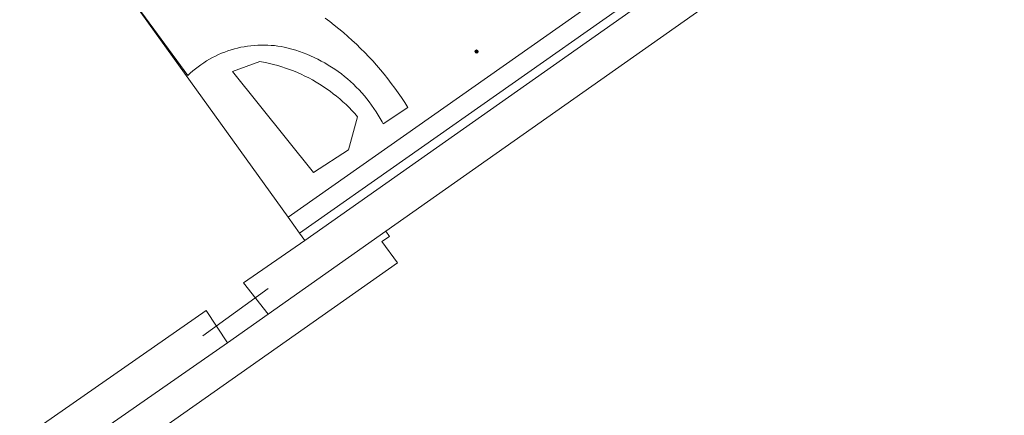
# Model space of a CAD drawing. Header units: metres. Extents: x 138165 to 154469, y 480134 to 494189.
# Tile 1000 of 1056: x 151196 to 151344, y 483782 to 483841. Entities that reach past the tile are written whole.
import ezdxf

# ---------------------------------------------------------------- set-up
doc = ezdxf.new("R2010")
doc.units = ezdxf.units.M
doc.header["$LTSCALE"] = 0.001
doc.header["$MEASUREMENT"] = 0
for name, color, linetype, lineweight in [('TOP-L-duiker', 7, 'Continuous', 0), ('TOP-L-topo objecten punt', 7, 'Continuous', 0), ('TOP-L-topo objecten vlak', 7, 'Continuous', 0)]:
    doc.layers.add(name, color=color, linetype=linetype, lineweight=lineweight)

# ---------------------------------------------------------------- blocks, each defined once
blk = doc.blocks.new('24')
at = {"layer": 'TOP-L-topo objecten punt', "color": 7, "linetype": 'Continuous', "lineweight": 0}
for radius in [0.025, 0.0182, 0.0115, 0.005]:
    blk.add_circle((0, 0), radius, dxfattribs=at)

msp = doc.modelspace()

# ---------------------------------------------------------------- linework, layer by layer
at = {"layer": 'TOP-L-duiker', "flags": 128}
msp.add_lwpolyline([(151223.15, 483793.61), (151233.01, 483800.77)], dxfattribs=at)
at = {"layer": 'TOP-L-topo objecten vlak', "flags": 128}
for points in [[(151237.74, 483809.1), (151285.85, 483842.96), (151387.46, 483914.53), (151477, 483977.55), (151477.27, 483977.66), (151477.23, 483977.71), (151475.48, 483980.17), (151475.47, 483980.19), (151476.11, 483980.64), (151475.96, 483980.86), (151478.38, 483982.61), (151478.11, 483983.04), (151480.19, 483984.51), (151480.85, 483984.97), (151480.6, 483985.34), (151515.43, 484009.87)], [(151476.24, 483968.41), (151475.05, 483970.12), (151472.89, 483973.24), (151238.52, 483808.02)], [(151250.76, 483809.41), (151476.24, 483968.41)], [(151386.38, 483917.45), (151283.47, 483844.97), (151236, 483811.53)], [(151236, 483811.53), (151192.74, 483871.78), (151119.59, 483819.78), (151118.23, 483818.75), (151118.2, 483818.79)], [(151250.34, 483825.61), (151250.19, 483825.9), (151249.9, 483826.42), (151249.6, 483826.94), (151249.28, 483827.45), (151248.95, 483827.95), (151248.6, 483828.44), (151248.25, 483828.92), (151247.88, 483829.39), (151247.5, 483829.85), (151247.1, 483830.31), (151246.7, 483830.75), (151246.28, 483831.18), (151245.85, 483831.59), (151245.41, 483832), (151244.96, 483832.4), (151244.5, 483832.78), (151244.03, 483833.15), (151243.55, 483833.51), (151243.06, 483833.85), (151242.56, 483834.18), (151242.05, 483834.5), (151241.54, 483834.81), (151241.01, 483835.1), (151240.48, 483835.37), (151239.94, 483835.64), (151239.39, 483835.88), (151238.84, 483836.12), (151238.29, 483836.34), (151237.72, 483836.54), (151237.15, 483836.73), (151236.58, 483836.9), (151236, 483837.06), (151235.42, 483837.2), (151234.97, 483837.28), (151234.46, 483837.36), (151233.96, 483837.43), (151233.45, 483837.47), (151232.94, 483837.5), (151232.43, 483837.52), (151231.92, 483837.52), (151231.41, 483837.5), (151230.9, 483837.47), (151230.39, 483837.42), (151229.89, 483837.35), (151229.38, 483837.27), (151228.88, 483837.18), (151228.39, 483837.07), (151227.89, 483836.94), (151227.4, 483836.79), (151226.92, 483836.64), (151226.44, 483836.46), (151225.96, 483836.27), (151225.5, 483836.07), (151225.04, 483835.85), (151224.58, 483835.62), (151224.13, 483835.38), (151223.7, 483835.11), (151223.27, 483834.84), (151222.84, 483834.55), (151222.43, 483834.25), (151222.03, 483833.94), (151221.64, 483833.62), (151221.25, 483833.28), (151220.88, 483832.93), (151213.39, 483843.15)], [(151241.57, 483841.58), (151242.28, 483841.06), (151242.97, 483840.52), (151243.66, 483839.96), (151244.33, 483839.4), (151245, 483838.82), (151245.65, 483838.23), (151246.3, 483837.63), (151246.93, 483837.02), (151247.55, 483836.4), (151248.16, 483835.76), (151248.76, 483835.12), (151249.34, 483834.46), (151249.92, 483833.79), (151250.48, 483833.12), (151251.03, 483832.43), (151251.56, 483831.73), (151252.09, 483831.03), (151252.6, 483830.31), (151253.1, 483829.59), (151253.58, 483828.85), (151254.05, 483828.11), (151250.34, 483825.61)], [(151239.83, 483818.26), (151227.61, 483833.52), (151231.76, 483835.01), (151231.97, 483834.98), (151232.59, 483834.86), (151233.2, 483834.72), (151233.82, 483834.58), (151234.43, 483834.41), (151235.03, 483834.23), (151235.63, 483834.03), (151236.22, 483833.82), (151236.81, 483833.6), (151237.4, 483833.36), (151237.97, 483833.1), (151238.54, 483832.83), (151239.11, 483832.55), (151239.66, 483832.25), (151240.21, 483831.93), (151240.75, 483831.61), (151241.28, 483831.27), (151241.8, 483830.91), (151242.32, 483830.55), (151242.82, 483830.17), (151243.32, 483829.78), (151243.8, 483829.37), (151244.27, 483828.96), (151244.74, 483828.53), (151245.19, 483828.09), (151245.63, 483827.64), (151246.06, 483827.17), (151246.48, 483826.7), (151245.1, 483821.67), (151239.83, 483818.26)], [(151236, 483811.53), (151237.74, 483809.1)], [(151171.71, 483747.71), (151252.49, 483804.63), (151250.16, 483807.83), (151251.29, 483808.59), (151250.76, 483809.41)], [(151232.99, 483796.89), (151250.76, 483809.41)], [(151238.52, 483808.02), (151237.74, 483809.1)], [(151238.52, 483808.02), (151229.28, 483801.59), (151232.99, 483796.89)], [(151226.88, 483792.53), (151223.63, 483797.42), (151172.89, 483762.04), (151169.45, 483759.75), (151163.27, 483754.58)], [(151226.88, 483792.53), (151232.99, 483796.89)], [(151168.71, 483751.91), (151177.05, 483757.87), (151226.88, 483792.53)]]:
    msp.add_lwpolyline(points, dxfattribs=at)

# ---------------------------------------------------------------- block references
at = {"layer": 'TOP-L-topo objecten punt', "xscale": 10, "yscale": 10, "zscale": 10}
msp.add_blockref('24', (151264.43, 483836.54), dxfattribs=at)

doc.saveas('drawing.dxf')
